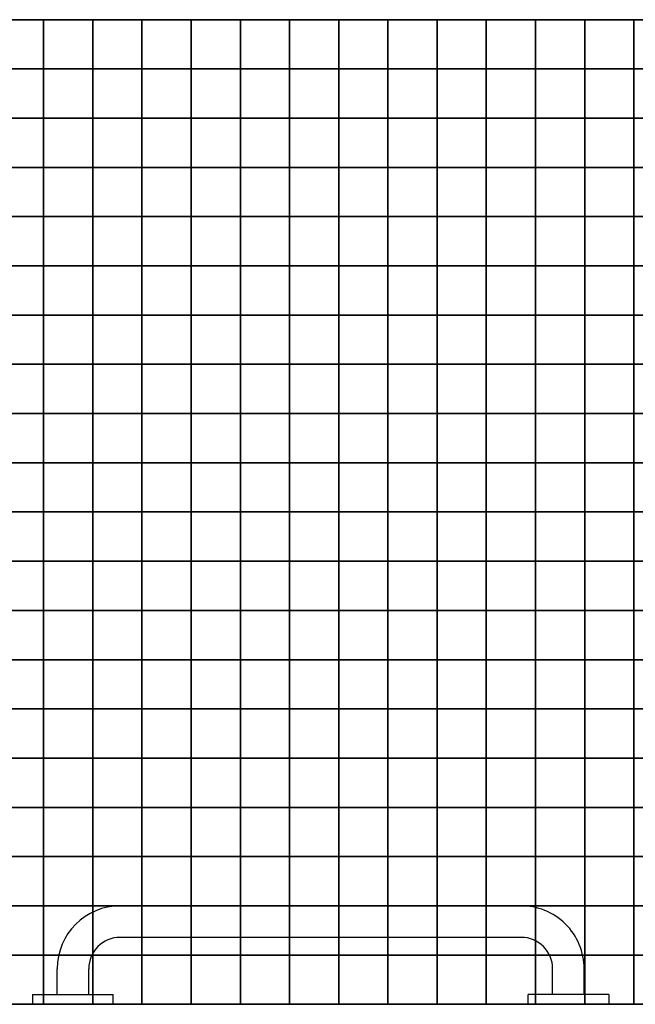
# Model space of a CAD drawing. Header units: millimetres. Extents: x -115474967 to 444143, y -74377 to 241828222.
# Tile 326 of 590: x -130532 to -129907, y 272652 to 273652. Entities that reach past the tile are written whole.
import ezdxf

# ---------------------------------------------------------------- set-up
doc = ezdxf.new("R2010")
doc.units = ezdxf.units.MM
doc.header["$MEASUREMENT"] = 0
for name, color, linetype in [('00-2 Fittings', 8, 'Continuous'), ('00-2 Walls', 4, 'Continuous'), ('00-3 Elev 02', 1, 'Continuous'), ('FITT-SANT', 5, 'Continuous')]:
    doc.layers.add(name, color=color, linetype=linetype)
doc.layers.add('0_cons_01', color=40, linetype='Continuous', lineweight=0, plot=False)

# ---------------------------------------------------------------- blocks, each defined once
blk = doc.blocks.new('1')
at = {"layer": '00-2 Fittings', "color": 9, "true_color": 0xc7c8ca}
for points in [[(-130052.3, 275860.3), (-130052.3, 275810.3), (-130102.3, 275810.3), (-130102.3, 275860.3)], [(-130002.3, 275860.3), (-130002.3, 275810.3), (-130052.3, 275810.3), (-130052.3, 275860.3)], [(-129952.3, 275860.3), (-129952.3, 275810.3), (-130002.3, 275810.3), (-130002.3, 275860.3)], [(-129902.3, 275860.3), (-129902.3, 275810.3), (-129952.3, 275810.3), (-129952.3, 275860.3)], [(-129852.3, 275860.3), (-129852.3, 275810.3), (-129902.3, 275810.3), (-129902.3, 275860.3)], [(-129802.3, 275860.3), (-129802.3, 275810.3), (-129852.3, 275810.3), (-129852.3, 275860.3)], [(-129752.3, 275860.3), (-129752.3, 275810.3), (-129802.3, 275810.3), (-129802.3, 275860.3)], [(-129702.3, 275860.3), (-129702.3, 275810.3), (-129752.3, 275810.3), (-129752.3, 275860.3)], [(-129652.3, 275860.3), (-129652.3, 275810.3), (-129702.3, 275810.3), (-129702.3, 275860.3)], [(-129602.3, 275860.3), (-129602.3, 275810.3), (-129652.3, 275810.3), (-129652.3, 275860.3)], [(-129552.3, 275860.3), (-129552.3, 275810.3), (-129602.3, 275810.3), (-129602.3, 275860.3)], [(-129502.3, 275860.3), (-129502.3, 275810.3), (-129552.3, 275810.3), (-129552.3, 275860.3)], [(-129452.3, 275860.3), (-129452.3, 275810.3), (-129502.3, 275810.3), (-129502.3, 275860.3)], [(-129402.3, 275860.3), (-129402.3, 275810.3), (-129452.3, 275810.3), (-129452.3, 275860.3)], [(-129352.3, 275860.3), (-129352.3, 275810.3), (-129402.3, 275810.3), (-129402.3, 275860.3)], [(-129302.3, 275860.3), (-129302.3, 275810.3), (-129352.3, 275810.3), (-129352.3, 275860.3)], [(-129252.3, 275860.3), (-129252.3, 275810.3), (-129302.3, 275810.3), (-129302.3, 275860.3)], [(-129202.3, 275860.3), (-129202.3, 275810.3), (-129252.3, 275810.3), (-129252.3, 275860.3)], [(-129152.3, 275860.3), (-129152.3, 275810.3), (-129202.3, 275810.3), (-129202.3, 275860.3)], [(-129102.3, 275860.3), (-129102.3, 275810.3), (-129152.3, 275810.3), (-129152.3, 275860.3)], [(-130052.3, 275810.3), (-130052.3, 275760.3), (-130102.3, 275760.3), (-130102.3, 275810.3)], [(-130002.3, 275810.3), (-130002.3, 275760.3), (-130052.3, 275760.3), (-130052.3, 275810.3)], [(-129952.3, 275810.3), (-129952.3, 275760.3), (-130002.3, 275760.3), (-130002.3, 275810.3)], [(-129902.3, 275810.3), (-129902.3, 275760.3), (-129952.3, 275760.3), (-129952.3, 275810.3)], [(-129852.3, 275810.3), (-129852.3, 275760.3), (-129902.3, 275760.3), (-129902.3, 275810.3)], [(-129802.3, 275810.3), (-129802.3, 275760.3), (-129852.3, 275760.3), (-129852.3, 275810.3)], [(-129752.3, 275810.3), (-129752.3, 275760.3), (-129802.3, 275760.3), (-129802.3, 275810.3)], [(-129702.3, 275810.3), (-129702.3, 275760.3), (-129752.3, 275760.3), (-129752.3, 275810.3)], [(-129652.3, 275810.3), (-129652.3, 275760.3), (-129702.3, 275760.3), (-129702.3, 275810.3)], [(-129602.3, 275810.3), (-129602.3, 275760.3), (-129652.3, 275760.3), (-129652.3, 275810.3)], [(-129552.3, 275810.3), (-129552.3, 275760.3), (-129602.3, 275760.3), (-129602.3, 275810.3)], [(-129502.3, 275810.3), (-129502.3, 275760.3), (-129552.3, 275760.3), (-129552.3, 275810.3)], [(-129452.3, 275810.3), (-129452.3, 275760.3), (-129502.3, 275760.3), (-129502.3, 275810.3)], [(-129402.3, 275810.3), (-129402.3, 275760.3), (-129452.3, 275760.3), (-129452.3, 275810.3)], [(-129352.3, 275810.3), (-129352.3, 275760.3), (-129402.3, 275760.3), (-129402.3, 275810.3)], [(-129302.3, 275810.3), (-129302.3, 275760.3), (-129352.3, 275760.3), (-129352.3, 275810.3)], [(-129252.3, 275810.3), (-129252.3, 275760.3), (-129302.3, 275760.3), (-129302.3, 275810.3)], [(-129202.3, 275810.3), (-129202.3, 275760.3), (-129252.3, 275760.3), (-129252.3, 275810.3)], [(-129152.3, 275810.3), (-129152.3, 275760.3), (-129202.3, 275760.3), (-129202.3, 275810.3)], [(-129102.3, 275810.3), (-129102.3, 275760.3), (-129152.3, 275760.3), (-129152.3, 275810.3)], [(-130052.3, 275760.3), (-130052.3, 275710.3), (-130102.3, 275710.3), (-130102.3, 275760.3)], [(-130002.3, 275760.3), (-130002.3, 275710.3), (-130052.3, 275710.3), (-130052.3, 275760.3)], [(-129952.3, 275760.3), (-129952.3, 275710.3), (-130002.3, 275710.3), (-130002.3, 275760.3)], [(-129902.3, 275760.3), (-129902.3, 275710.3), (-129952.3, 275710.3), (-129952.3, 275760.3)], [(-129852.3, 275760.3), (-129852.3, 275710.3), (-129902.3, 275710.3), (-129902.3, 275760.3)], [(-129802.3, 275760.3), (-129802.3, 275710.3), (-129852.3, 275710.3), (-129852.3, 275760.3)], [(-129752.3, 275760.3), (-129752.3, 275710.3), (-129802.3, 275710.3), (-129802.3, 275760.3)], [(-129702.3, 275760.3), (-129702.3, 275710.3), (-129752.3, 275710.3), (-129752.3, 275760.3)], [(-129652.3, 275760.3), (-129652.3, 275710.3), (-129702.3, 275710.3), (-129702.3, 275760.3)], [(-129602.3, 275760.3), (-129602.3, 275710.3), (-129652.3, 275710.3), (-129652.3, 275760.3)], [(-129552.3, 275760.3), (-129552.3, 275710.3), (-129602.3, 275710.3), (-129602.3, 275760.3)], [(-129502.3, 275760.3), (-129502.3, 275710.3), (-129552.3, 275710.3), (-129552.3, 275760.3)], [(-129452.3, 275760.3), (-129452.3, 275710.3), (-129502.3, 275710.3), (-129502.3, 275760.3)], [(-129402.3, 275760.3), (-129402.3, 275710.3), (-129452.3, 275710.3), (-129452.3, 275760.3)], [(-129352.3, 275760.3), (-129352.3, 275710.3), (-129402.3, 275710.3), (-129402.3, 275760.3)], [(-129302.3, 275760.3), (-129302.3, 275710.3), (-129352.3, 275710.3), (-129352.3, 275760.3)], [(-129252.3, 275760.3), (-129252.3, 275710.3), (-129302.3, 275710.3), (-129302.3, 275760.3)], [(-129202.3, 275760.3), (-129202.3, 275710.3), (-129252.3, 275710.3), (-129252.3, 275760.3)], [(-129152.3, 275760.3), (-129152.3, 275710.3), (-129202.3, 275710.3), (-129202.3, 275760.3)], [(-129102.3, 275760.3), (-129102.3, 275710.3), (-129152.3, 275710.3), (-129152.3, 275760.3)], [(-130052.3, 275710.3), (-130052.3, 275660.3), (-130102.3, 275660.3), (-130102.3, 275710.3)], [(-130002.3, 275710.3), (-130002.3, 275660.3), (-130052.3, 275660.3), (-130052.3, 275710.3)], [(-129952.3, 275710.3), (-129952.3, 275660.3), (-130002.3, 275660.3), (-130002.3, 275710.3)], [(-129902.3, 275710.3), (-129902.3, 275660.3), (-129952.3, 275660.3), (-129952.3, 275710.3)], [(-129852.3, 275710.3), (-129852.3, 275660.3), (-129902.3, 275660.3), (-129902.3, 275710.3)], [(-129802.3, 275710.3), (-129802.3, 275660.3), (-129852.3, 275660.3), (-129852.3, 275710.3)], [(-129752.3, 275710.3), (-129752.3, 275660.3), (-129802.3, 275660.3), (-129802.3, 275710.3)], [(-129702.3, 275710.3), (-129702.3, 275660.3), (-129752.3, 275660.3), (-129752.3, 275710.3)], [(-129652.3, 275710.3), (-129652.3, 275660.3), (-129702.3, 275660.3), (-129702.3, 275710.3)], [(-129602.3, 275710.3), (-129602.3, 275660.3), (-129652.3, 275660.3), (-129652.3, 275710.3)], [(-129552.3, 275710.3), (-129552.3, 275660.3), (-129602.3, 275660.3), (-129602.3, 275710.3)], [(-129502.3, 275710.3), (-129502.3, 275660.3), (-129552.3, 275660.3), (-129552.3, 275710.3)], [(-129452.3, 275710.3), (-129452.3, 275660.3), (-129502.3, 275660.3), (-129502.3, 275710.3)], [(-129402.3, 275710.3), (-129402.3, 275660.3), (-129452.3, 275660.3), (-129452.3, 275710.3)], [(-129352.3, 275710.3), (-129352.3, 275660.3), (-129402.3, 275660.3), (-129402.3, 275710.3)], [(-129302.3, 275710.3), (-129302.3, 275660.3), (-129352.3, 275660.3), (-129352.3, 275710.3)], [(-129252.3, 275710.3), (-129252.3, 275660.3), (-129302.3, 275660.3), (-129302.3, 275710.3)], [(-129202.3, 275710.3), (-129202.3, 275660.3), (-129252.3, 275660.3), (-129252.3, 275710.3)], [(-129152.3, 275710.3), (-129152.3, 275660.3), (-129202.3, 275660.3), (-129202.3, 275710.3)], [(-129102.3, 275710.3), (-129102.3, 275660.3), (-129152.3, 275660.3), (-129152.3, 275710.3)], [(-130052.3, 275660.3), (-130052.3, 275610.3), (-130102.3, 275610.3), (-130102.3, 275660.3)], [(-130002.3, 275660.3), (-130002.3, 275610.3), (-130052.3, 275610.3), (-130052.3, 275660.3)], [(-129952.3, 275660.3), (-129952.3, 275610.3), (-130002.3, 275610.3), (-130002.3, 275660.3)], [(-129902.3, 275660.3), (-129902.3, 275610.3), (-129952.3, 275610.3), (-129952.3, 275660.3)], [(-129852.3, 275660.3), (-129852.3, 275610.3), (-129902.3, 275610.3), (-129902.3, 275660.3)], [(-129802.3, 275660.3), (-129802.3, 275610.3), (-129852.3, 275610.3), (-129852.3, 275660.3)], [(-129752.3, 275660.3), (-129752.3, 275610.3), (-129802.3, 275610.3), (-129802.3, 275660.3)], [(-129702.3, 275660.3), (-129702.3, 275610.3), (-129752.3, 275610.3), (-129752.3, 275660.3)], [(-129652.3, 275660.3), (-129652.3, 275610.3), (-129702.3, 275610.3), (-129702.3, 275660.3)], [(-129602.3, 275660.3), (-129602.3, 275610.3), (-129652.3, 275610.3), (-129652.3, 275660.3)], [(-129552.3, 275660.3), (-129552.3, 275610.3), (-129602.3, 275610.3), (-129602.3, 275660.3)], [(-129502.3, 275660.3), (-129502.3, 275610.3), (-129552.3, 275610.3), (-129552.3, 275660.3)], [(-129452.3, 275660.3), (-129452.3, 275610.3), (-129502.3, 275610.3), (-129502.3, 275660.3)], [(-129402.3, 275660.3), (-129402.3, 275610.3), (-129452.3, 275610.3), (-129452.3, 275660.3)], [(-129352.3, 275660.3), (-129352.3, 275610.3), (-129402.3, 275610.3), (-129402.3, 275660.3)], [(-129302.3, 275660.3), (-129302.3, 275610.3), (-129352.3, 275610.3), (-129352.3, 275660.3)], [(-129252.3, 275660.3), (-129252.3, 275610.3), (-129302.3, 275610.3), (-129302.3, 275660.3)], [(-129202.3, 275660.3), (-129202.3, 275610.3), (-129252.3, 275610.3), (-129252.3, 275660.3)], [(-129152.3, 275660.3), (-129152.3, 275610.3), (-129202.3, 275610.3), (-129202.3, 275660.3)], [(-129102.3, 275660.3), (-129102.3, 275610.3), (-129152.3, 275610.3), (-129152.3, 275660.3)], [(-130052.3, 275610.3), (-130052.3, 275560.3), (-130102.3, 275560.3), (-130102.3, 275610.3)], [(-130002.3, 275610.3), (-130002.3, 275560.3), (-130052.3, 275560.3), (-130052.3, 275610.3)], [(-129952.3, 275610.3), (-129952.3, 275560.3), (-130002.3, 275560.3), (-130002.3, 275610.3)], [(-129902.3, 275610.3), (-129902.3, 275560.3), (-129952.3, 275560.3), (-129952.3, 275610.3)], [(-129852.3, 275610.3), (-129852.3, 275560.3), (-129902.3, 275560.3), (-129902.3, 275610.3)], [(-129802.3, 275610.3), (-129802.3, 275560.3), (-129852.3, 275560.3), (-129852.3, 275610.3)], [(-129752.3, 275610.3), (-129752.3, 275560.3), (-129802.3, 275560.3), (-129802.3, 275610.3)], [(-129702.3, 275610.3), (-129702.3, 275560.3), (-129752.3, 275560.3), (-129752.3, 275610.3)], [(-129652.3, 275610.3), (-129652.3, 275560.3), (-129702.3, 275560.3), (-129702.3, 275610.3)], [(-129602.3, 275610.3), (-129602.3, 275560.3), (-129652.3, 275560.3), (-129652.3, 275610.3)], [(-129552.3, 275610.3), (-129552.3, 275560.3), (-129602.3, 275560.3), (-129602.3, 275610.3)], [(-129502.3, 275610.3), (-129502.3, 275560.3), (-129552.3, 275560.3), (-129552.3, 275610.3)], [(-129452.3, 275610.3), (-129452.3, 275560.3), (-129502.3, 275560.3), (-129502.3, 275610.3)], [(-129402.3, 275610.3), (-129402.3, 275560.3), (-129452.3, 275560.3), (-129452.3, 275610.3)], [(-129352.3, 275610.3), (-129352.3, 275560.3), (-129402.3, 275560.3), (-129402.3, 275610.3)], [(-129302.3, 275610.3), (-129302.3, 275560.3), (-129352.3, 275560.3), (-129352.3, 275610.3)], [(-129252.3, 275610.3), (-129252.3, 275560.3), (-129302.3, 275560.3), (-129302.3, 275610.3)], [(-129202.3, 275610.3), (-129202.3, 275560.3), (-129252.3, 275560.3), (-129252.3, 275610.3)], [(-129152.3, 275610.3), (-129152.3, 275560.3), (-129202.3, 275560.3), (-129202.3, 275610.3)], [(-129102.3, 275610.3), (-129102.3, 275560.3), (-129152.3, 275560.3), (-129152.3, 275610.3)], [(-130052.3, 275560.3), (-130052.3, 275510.3), (-130102.3, 275510.3), (-130102.3, 275560.3)], [(-130002.3, 275560.3), (-130002.3, 275510.3), (-130052.3, 275510.3), (-130052.3, 275560.3)], [(-129952.3, 275560.3), (-129952.3, 275510.3), (-130002.3, 275510.3), (-130002.3, 275560.3)], [(-129902.3, 275560.3), (-129902.3, 275510.3), (-129952.3, 275510.3), (-129952.3, 275560.3)], [(-129852.3, 275560.3), (-129852.3, 275510.3), (-129902.3, 275510.3), (-129902.3, 275560.3)], [(-129802.3, 275560.3), (-129802.3, 275510.3), (-129852.3, 275510.3), (-129852.3, 275560.3)], [(-129752.3, 275560.3), (-129752.3, 275510.3), (-129802.3, 275510.3), (-129802.3, 275560.3)], [(-129702.3, 275560.3), (-129702.3, 275510.3), (-129752.3, 275510.3), (-129752.3, 275560.3)], [(-129652.3, 275560.3), (-129652.3, 275510.3), (-129702.3, 275510.3), (-129702.3, 275560.3)], [(-129602.3, 275560.3), (-129602.3, 275510.3), (-129652.3, 275510.3), (-129652.3, 275560.3)], [(-129552.3, 275560.3), (-129552.3, 275510.3), (-129602.3, 275510.3), (-129602.3, 275560.3)], [(-129502.3, 275560.3), (-129502.3, 275510.3), (-129552.3, 275510.3), (-129552.3, 275560.3)], [(-129452.3, 275560.3), (-129452.3, 275510.3), (-129502.3, 275510.3), (-129502.3, 275560.3)], [(-129402.3, 275560.3), (-129402.3, 275510.3), (-129452.3, 275510.3), (-129452.3, 275560.3)], [(-129352.3, 275560.3), (-129352.3, 275510.3), (-129402.3, 275510.3), (-129402.3, 275560.3)], [(-129302.3, 275560.3), (-129302.3, 275510.3), (-129352.3, 275510.3), (-129352.3, 275560.3)], [(-129252.3, 275560.3), (-129252.3, 275510.3), (-129302.3, 275510.3), (-129302.3, 275560.3)], [(-129202.3, 275560.3), (-129202.3, 275510.3), (-129252.3, 275510.3), (-129252.3, 275560.3)], [(-129152.3, 275560.3), (-129152.3, 275510.3), (-129202.3, 275510.3), (-129202.3, 275560.3)], [(-129102.3, 275560.3), (-129102.3, 275510.3), (-129152.3, 275510.3), (-129152.3, 275560.3)], [(-130052.3, 275510.3), (-130052.3, 275460.3), (-130102.3, 275460.3), (-130102.3, 275510.3)], [(-130002.3, 275510.3), (-130002.3, 275460.3), (-130052.3, 275460.3), (-130052.3, 275510.3)], [(-129952.3, 275510.3), (-129952.3, 275460.3), (-130002.3, 275460.3), (-130002.3, 275510.3)], [(-129902.3, 275510.3), (-129902.3, 275460.3), (-129952.3, 275460.3), (-129952.3, 275510.3)], [(-129852.3, 275510.3), (-129852.3, 275460.3), (-129902.3, 275460.3), (-129902.3, 275510.3)], [(-129802.3, 275510.3), (-129802.3, 275460.3), (-129852.3, 275460.3), (-129852.3, 275510.3)], [(-129752.3, 275510.3), (-129752.3, 275460.3), (-129802.3, 275460.3), (-129802.3, 275510.3)], [(-129702.3, 275510.3), (-129702.3, 275460.3), (-129752.3, 275460.3), (-129752.3, 275510.3)], [(-129652.3, 275510.3), (-129652.3, 275460.3), (-129702.3, 275460.3), (-129702.3, 275510.3)], [(-129602.3, 275510.3), (-129602.3, 275460.3), (-129652.3, 275460.3), (-129652.3, 275510.3)], [(-129552.3, 275510.3), (-129552.3, 275460.3), (-129602.3, 275460.3), (-129602.3, 275510.3)], [(-129502.3, 275510.3), (-129502.3, 275460.3), (-129552.3, 275460.3), (-129552.3, 275510.3)], [(-129452.3, 275510.3), (-129452.3, 275460.3), (-129502.3, 275460.3), (-129502.3, 275510.3)], [(-129402.3, 275510.3), (-129402.3, 275460.3), (-129452.3, 275460.3), (-129452.3, 275510.3)], [(-129352.3, 275510.3), (-129352.3, 275460.3), (-129402.3, 275460.3), (-129402.3, 275510.3)], [(-129302.3, 275510.3), (-129302.3, 275460.3), (-129352.3, 275460.3), (-129352.3, 275510.3)], [(-129252.3, 275510.3), (-129252.3, 275460.3), (-129302.3, 275460.3), (-129302.3, 275510.3)], [(-129202.3, 275510.3), (-129202.3, 275460.3), (-129252.3, 275460.3), (-129252.3, 275510.3)], [(-129152.3, 275510.3), (-129152.3, 275460.3), (-129202.3, 275460.3), (-129202.3, 275510.3)], [(-129102.3, 275510.3), (-129102.3, 275460.3), (-129152.3, 275460.3), (-129152.3, 275510.3)], [(-130052.3, 275460.3), (-130052.3, 275410.3), (-130102.3, 275410.3), (-130102.3, 275460.3)], [(-130002.3, 275460.3), (-130002.3, 275410.3), (-130052.3, 275410.3), (-130052.3, 275460.3)], [(-129952.3, 275460.3), (-129952.3, 275410.3), (-130002.3, 275410.3), (-130002.3, 275460.3)], [(-129902.3, 275460.3), (-129902.3, 275410.3), (-129952.3, 275410.3), (-129952.3, 275460.3)], [(-129852.3, 275460.3), (-129852.3, 275410.3), (-129902.3, 275410.3), (-129902.3, 275460.3)], [(-129802.3, 275460.3), (-129802.3, 275410.3), (-129852.3, 275410.3), (-129852.3, 275460.3)], [(-129752.3, 275460.3), (-129752.3, 275410.3), (-129802.3, 275410.3), (-129802.3, 275460.3)], [(-129702.3, 275460.3), (-129702.3, 275410.3), (-129752.3, 275410.3), (-129752.3, 275460.3)], [(-129652.3, 275460.3), (-129652.3, 275410.3), (-129702.3, 275410.3), (-129702.3, 275460.3)], [(-129602.3, 275460.3), (-129602.3, 275410.3), (-129652.3, 275410.3), (-129652.3, 275460.3)], [(-129552.3, 275460.3), (-129552.3, 275410.3), (-129602.3, 275410.3), (-129602.3, 275460.3)], [(-129502.3, 275460.3), (-129502.3, 275410.3), (-129552.3, 275410.3), (-129552.3, 275460.3)], [(-129452.3, 275460.3), (-129452.3, 275410.3), (-129502.3, 275410.3), (-129502.3, 275460.3)], [(-129402.3, 275460.3), (-129402.3, 275410.3), (-129452.3, 275410.3), (-129452.3, 275460.3)], [(-129352.3, 275460.3), (-129352.3, 275410.3), (-129402.3, 275410.3), (-129402.3, 275460.3)], [(-129302.3, 275460.3), (-129302.3, 275410.3), (-129352.3, 275410.3), (-129352.3, 275460.3)], [(-129252.3, 275460.3), (-129252.3, 275410.3), (-129302.3, 275410.3), (-129302.3, 275460.3)], [(-129202.3, 275460.3), (-129202.3, 275410.3), (-129252.3, 275410.3), (-129252.3, 275460.3)], [(-129152.3, 275460.3), (-129152.3, 275410.3), (-129202.3, 275410.3), (-129202.3, 275460.3)], [(-129102.3, 275460.3), (-129102.3, 275410.3), (-129152.3, 275410.3), (-129152.3, 275460.3)], [(-130052.3, 275410.3), (-130052.3, 275360.3), (-130102.3, 275360.3), (-130102.3, 275410.3)], [(-130002.3, 275410.3), (-130002.3, 275360.3), (-130052.3, 275360.3), (-130052.3, 275410.3)], [(-129952.3, 275410.3), (-129952.3, 275360.3), (-130002.3, 275360.3), (-130002.3, 275410.3)], [(-129902.3, 275410.3), (-129902.3, 275360.3), (-129952.3, 275360.3), (-129952.3, 275410.3)], [(-129852.3, 275410.3), (-129852.3, 275360.3), (-129902.3, 275360.3), (-129902.3, 275410.3)], [(-129802.3, 275410.3), (-129802.3, 275360.3), (-129852.3, 275360.3), (-129852.3, 275410.3)], [(-129752.3, 275410.3), (-129752.3, 275360.3), (-129802.3, 275360.3), (-129802.3, 275410.3)], [(-129702.3, 275410.3), (-129702.3, 275360.3), (-129752.3, 275360.3), (-129752.3, 275410.3)], [(-129652.3, 275410.3), (-129652.3, 275360.3), (-129702.3, 275360.3), (-129702.3, 275410.3)], [(-129602.3, 275410.3), (-129602.3, 275360.3), (-129652.3, 275360.3), (-129652.3, 275410.3)], [(-129552.3, 275410.3), (-129552.3, 275360.3), (-129602.3, 275360.3), (-129602.3, 275410.3)], [(-129502.3, 275410.3), (-129502.3, 275360.3), (-129552.3, 275360.3), (-129552.3, 275410.3)], [(-129452.3, 275410.3), (-129452.3, 275360.3), (-129502.3, 275360.3), (-129502.3, 275410.3)], [(-129402.3, 275410.3), (-129402.3, 275360.3), (-129452.3, 275360.3), (-129452.3, 275410.3)], [(-129352.3, 275410.3), (-129352.3, 275360.3), (-129402.3, 275360.3), (-129402.3, 275410.3)], [(-129302.3, 275410.3), (-129302.3, 275360.3), (-129352.3, 275360.3), (-129352.3, 275410.3)], [(-129252.3, 275410.3), (-129252.3, 275360.3), (-129302.3, 275360.3), (-129302.3, 275410.3)], [(-129202.3, 275410.3), (-129202.3, 275360.3), (-129252.3, 275360.3), (-129252.3, 275410.3)], [(-129152.3, 275410.3), (-129152.3, 275360.3), (-129202.3, 275360.3), (-129202.3, 275410.3)], [(-129102.3, 275410.3), (-129102.3, 275360.3), (-129152.3, 275360.3), (-129152.3, 275410.3)], [(-130052.3, 275360.3), (-130052.3, 275310.3), (-130102.3, 275310.3), (-130102.3, 275360.3)], [(-130002.3, 275360.3), (-130002.3, 275310.3), (-130052.3, 275310.3), (-130052.3, 275360.3)], [(-129952.3, 275360.3), (-129952.3, 275310.3), (-130002.3, 275310.3), (-130002.3, 275360.3)], [(-129902.3, 275360.3), (-129902.3, 275310.3), (-129952.3, 275310.3), (-129952.3, 275360.3)], [(-129852.3, 275360.3), (-129852.3, 275310.3), (-129902.3, 275310.3), (-129902.3, 275360.3)], [(-129802.3, 275360.3), (-129802.3, 275310.3), (-129852.3, 275310.3), (-129852.3, 275360.3)], [(-129752.3, 275360.3), (-129752.3, 275310.3), (-129802.3, 275310.3), (-129802.3, 275360.3)], [(-129702.3, 275360.3), (-129702.3, 275310.3), (-129752.3, 275310.3), (-129752.3, 275360.3)], [(-129652.3, 275360.3), (-129652.3, 275310.3), (-129702.3, 275310.3), (-129702.3, 275360.3)], [(-129602.3, 275360.3), (-129602.3, 275310.3), (-129652.3, 275310.3), (-129652.3, 275360.3)], [(-129552.3, 275360.3), (-129552.3, 275310.3), (-129602.3, 275310.3), (-129602.3, 275360.3)], [(-129502.3, 275360.3), (-129502.3, 275310.3), (-129552.3, 275310.3), (-129552.3, 275360.3)], [(-129452.3, 275360.3), (-129452.3, 275310.3), (-129502.3, 275310.3), (-129502.3, 275360.3)], [(-129402.3, 275360.3), (-129402.3, 275310.3), (-129452.3, 275310.3), (-129452.3, 275360.3)], [(-129352.3, 275360.3), (-129352.3, 275310.3), (-129402.3, 275310.3), (-129402.3, 275360.3)], [(-129302.3, 275360.3), (-129302.3, 275310.3), (-129352.3, 275310.3), (-129352.3, 275360.3)], [(-129252.3, 275360.3), (-129252.3, 275310.3), (-129302.3, 275310.3), (-129302.3, 275360.3)], [(-129202.3, 275360.3), (-129202.3, 275310.3), (-129252.3, 275310.3), (-129252.3, 275360.3)], [(-129152.3, 275360.3), (-129152.3, 275310.3), (-129202.3, 275310.3), (-129202.3, 275360.3)], [(-129102.3, 275360.3), (-129102.3, 275310.3), (-129152.3, 275310.3), (-129152.3, 275360.3)], [(-130052.3, 275310.3), (-130052.3, 275260.3), (-130102.3, 275260.3), (-130102.3, 275310.3)], [(-130002.3, 275310.3), (-130002.3, 275260.3), (-130052.3, 275260.3), (-130052.3, 275310.3)], [(-129952.3, 275310.3), (-129952.3, 275260.3), (-130002.3, 275260.3), (-130002.3, 275310.3)], [(-129902.3, 275310.3), (-129902.3, 275260.3), (-129952.3, 275260.3), (-129952.3, 275310.3)], [(-129852.3, 275310.3), (-129852.3, 275260.3), (-129902.3, 275260.3), (-129902.3, 275310.3)], [(-129802.3, 275310.3), (-129802.3, 275260.3), (-129852.3, 275260.3), (-129852.3, 275310.3)], [(-129752.3, 275310.3), (-129752.3, 275260.3), (-129802.3, 275260.3), (-129802.3, 275310.3)], [(-129702.3, 275310.3), (-129702.3, 275260.3), (-129752.3, 275260.3), (-129752.3, 275310.3)], [(-129652.3, 275310.3), (-129652.3, 275260.3), (-129702.3, 275260.3), (-129702.3, 275310.3)], [(-129602.3, 275310.3), (-129602.3, 275260.3), (-129652.3, 275260.3), (-129652.3, 275310.3)], [(-129552.3, 275310.3), (-129552.3, 275260.3), (-129602.3, 275260.3), (-129602.3, 275310.3)], [(-129502.3, 275310.3), (-129502.3, 275260.3), (-129552.3, 275260.3), (-129552.3, 275310.3)], [(-129452.3, 275310.3), (-129452.3, 275260.3), (-129502.3, 275260.3), (-129502.3, 275310.3)], [(-129402.3, 275310.3), (-129402.3, 275260.3), (-129452.3, 275260.3), (-129452.3, 275310.3)], [(-129352.3, 275310.3), (-129352.3, 275260.3), (-129402.3, 275260.3), (-129402.3, 275310.3)], [(-129302.3, 275310.3), (-129302.3, 275260.3), (-129352.3, 275260.3), (-129352.3, 275310.3)], [(-129252.3, 275310.3), (-129252.3, 275260.3), (-129302.3, 275260.3), (-129302.3, 275310.3)], [(-129202.3, 275310.3), (-129202.3, 275260.3), (-129252.3, 275260.3), (-129252.3, 275310.3)], [(-129152.3, 275310.3), (-129152.3, 275260.3), (-129202.3, 275260.3), (-129202.3, 275310.3)], [(-129102.3, 275310.3), (-129102.3, 275260.3), (-129152.3, 275260.3), (-129152.3, 275310.3)], [(-130052.3, 275260.3), (-130052.3, 275210.3), (-130102.3, 275210.3), (-130102.3, 275260.3)], [(-130002.3, 275260.3), (-130002.3, 275210.3), (-130052.3, 275210.3), (-130052.3, 275260.3)], [(-129952.3, 275260.3), (-129952.3, 275210.3), (-130002.3, 275210.3), (-130002.3, 275260.3)], [(-129902.3, 275260.3), (-129902.3, 275210.3), (-129952.3, 275210.3), (-129952.3, 275260.3)], [(-129852.3, 275260.3), (-129852.3, 275210.3), (-129902.3, 275210.3), (-129902.3, 275260.3)], [(-129802.3, 275260.3), (-129802.3, 275210.3), (-129852.3, 275210.3), (-129852.3, 275260.3)], [(-129752.3, 275260.3), (-129752.3, 275210.3), (-129802.3, 275210.3), (-129802.3, 275260.3)], [(-129702.3, 275260.3), (-129702.3, 275210.3), (-129752.3, 275210.3), (-129752.3, 275260.3)], [(-129652.3, 275260.3), (-129652.3, 275210.3), (-129702.3, 275210.3), (-129702.3, 275260.3)], [(-129602.3, 275260.3), (-129602.3, 275210.3), (-129652.3, 275210.3), (-129652.3, 275260.3)], [(-129552.3, 275260.3), (-129552.3, 275210.3), (-129602.3, 275210.3), (-129602.3, 275260.3)], [(-129502.3, 275260.3), (-129502.3, 275210.3), (-129552.3, 275210.3), (-129552.3, 275260.3)], [(-129452.3, 275260.3), (-129452.3, 275210.3), (-129502.3, 275210.3), (-129502.3, 275260.3)], [(-129402.3, 275260.3), (-129402.3, 275210.3), (-129452.3, 275210.3), (-129452.3, 275260.3)], [(-129352.3, 275260.3), (-129352.3, 275210.3), (-129402.3, 275210.3), (-129402.3, 275260.3)], [(-129302.3, 275260.3), (-129302.3, 275210.3), (-129352.3, 275210.3), (-129352.3, 275260.3)], [(-129252.3, 275260.3), (-129252.3, 275210.3), (-129302.3, 275210.3), (-129302.3, 275260.3)], [(-129202.3, 275260.3), (-129202.3, 275210.3), (-129252.3, 275210.3), (-129252.3, 275260.3)], [(-129152.3, 275260.3), (-129152.3, 275210.3), (-129202.3, 275210.3), (-129202.3, 275260.3)], [(-129102.3, 275260.3), (-129102.3, 275210.3), (-129152.3, 275210.3), (-129152.3, 275260.3)], [(-130052.3, 275210.3), (-130052.3, 275160.3), (-130102.3, 275160.3), (-130102.3, 275210.3)], [(-130002.3, 275210.3), (-130002.3, 275160.3), (-130052.3, 275160.3), (-130052.3, 275210.3)], [(-129952.3, 275210.3), (-129952.3, 275160.3), (-130002.3, 275160.3), (-130002.3, 275210.3)], [(-129902.3, 275210.3), (-129902.3, 275160.3), (-129952.3, 275160.3), (-129952.3, 275210.3)], [(-129852.3, 275210.3), (-129852.3, 275160.3), (-129902.3, 275160.3), (-129902.3, 275210.3)], [(-129802.3, 275210.3), (-129802.3, 275160.3), (-129852.3, 275160.3), (-129852.3, 275210.3)], [(-129752.3, 275210.3), (-129752.3, 275160.3), (-129802.3, 275160.3), (-129802.3, 275210.3)], [(-129702.3, 275210.3), (-129702.3, 275160.3), (-129752.3, 275160.3), (-129752.3, 275210.3)], [(-129652.3, 275210.3), (-129652.3, 275160.3), (-129702.3, 275160.3), (-129702.3, 275210.3)], [(-129602.3, 275210.3), (-129602.3, 275160.3), (-129652.3, 275160.3), (-129652.3, 275210.3)], [(-129552.3, 275210.3), (-129552.3, 275160.3), (-129602.3, 275160.3), (-129602.3, 275210.3)], [(-129502.3, 275210.3), (-129502.3, 275160.3), (-129552.3, 275160.3), (-129552.3, 275210.3)], [(-129452.3, 275210.3), (-129452.3, 275160.3), (-129502.3, 275160.3), (-129502.3, 275210.3)], [(-129402.3, 275210.3), (-129402.3, 275160.3), (-129452.3, 275160.3), (-129452.3, 275210.3)], [(-129352.3, 275210.3), (-129352.3, 275160.3), (-129402.3, 275160.3), (-129402.3, 275210.3)], [(-129302.3, 275210.3), (-129302.3, 275160.3), (-129352.3, 275160.3), (-129352.3, 275210.3)], [(-129252.3, 275210.3), (-129252.3, 275160.3), (-129302.3, 275160.3), (-129302.3, 275210.3)], [(-129202.3, 275210.3), (-129202.3, 275160.3), (-129252.3, 275160.3), (-129252.3, 275210.3)], [(-129152.3, 275210.3), (-129152.3, 275160.3), (-129202.3, 275160.3), (-129202.3, 275210.3)], [(-129102.3, 275210.3), (-129102.3, 275160.3), (-129152.3, 275160.3), (-129152.3, 275210.3)]]:
    blk.add_lwpolyline(points, close=True, dxfattribs=at)
at = {"layer": '00-2 Walls'}
blk.add_line((-129102.3, 276760.3), (-129102.3, 274560.3), dxfattribs=at)
blk.add_lwpolyline([(-129102.3, 276758.4), (-129102.3, 274558.4)], dxfattribs=at)
at = {"layer": '00-3 Elev 02'}
for points in [[(-130052.3, 275810.3), (-130052.3, 276110.3), (-130102.3, 276110.3), (-130102.3, 275810.3)], [(-129752.3, 275810.3), (-129752.3, 276110.3), (-130052.3, 276110.3), (-130052.3, 275810.3)], [(-129452.3, 275810.3), (-129452.3, 276110.3), (-129752.3, 276110.3), (-129752.3, 275810.3)], [(-129152.3, 275810.3), (-129152.3, 276110.3), (-129452.3, 276110.3), (-129452.3, 275810.3)], [(-129102.3, 275810.3), (-129102.3, 276110.3), (-129152.3, 276110.3), (-129152.3, 275810.3)], [(-130052.3, 275510.3), (-130052.3, 275810.3), (-130102.3, 275810.3), (-130102.3, 275510.3)], [(-129752.3, 275510.3), (-129752.3, 275810.3), (-130052.3, 275810.3), (-130052.3, 275510.3)], [(-129452.3, 275510.3), (-129452.3, 275810.3), (-129752.3, 275810.3), (-129752.3, 275510.3)], [(-129152.3, 275510.3), (-129152.3, 275810.3), (-129452.3, 275810.3), (-129452.3, 275510.3)], [(-129102.3, 275510.3), (-129102.3, 275810.3), (-129152.3, 275810.3), (-129152.3, 275510.3)], [(-130052.3, 275210.3), (-130052.3, 275510.3), (-130102.3, 275510.3), (-130102.3, 275210.3)], [(-129752.3, 275210.3), (-129752.3, 275510.3), (-130052.3, 275510.3), (-130052.3, 275210.3)], [(-129452.3, 275210.3), (-129452.3, 275510.3), (-129752.3, 275510.3), (-129752.3, 275210.3)], [(-129152.3, 275210.3), (-129152.3, 275510.3), (-129452.3, 275510.3), (-129452.3, 275210.3)], [(-129102.3, 275210.3), (-129102.3, 275510.3), (-129152.3, 275510.3), (-129152.3, 275210.3)], [(-130052.3, 274910.3), (-130052.3, 275210.3), (-130102.3, 275210.3), (-130102.3, 274910.3)], [(-129752.3, 274910.3), (-129752.3, 275210.3), (-130052.3, 275210.3), (-130052.3, 274910.3)], [(-129452.3, 274910.3), (-129452.3, 275210.3), (-129752.3, 275210.3), (-129752.3, 274910.3)], [(-129152.3, 274910.3), (-129152.3, 275210.3), (-129452.3, 275210.3), (-129452.3, 274910.3)], [(-129102.3, 274910.3), (-129102.3, 275210.3), (-129152.3, 275210.3), (-129152.3, 274910.3)]]:
    blk.add_lwpolyline(points, close=True, dxfattribs=at)
at = {"layer": 'FITT-SANT', "color": 4}
for p, q in [((-129112.3, 275784.7), (-129102.3, 275784.7)), ((-129112.3, 275784.7), (-129112.3, 275702.7)), ((-129102.3, 275702.7), (-129102.3, 275784.7)), ((-129112.3, 275759.7), (-129138.3, 275759.7)), ((-129112.3, 275727.7), (-129138.3, 275727.7)), ((-129102.3, 275702.7), (-129112.3, 275702.7)), ((-129202.3, 275694.9), (-129202.3, 275288.2)), ((-129170.3, 275695.7), (-129170.3, 275288.2)), ((-129102.3, 275281.2), (-129112.3, 275281.2)), ((-129112.3, 275199.2), (-129112.3, 275281.2)), ((-129102.3, 275199.2), (-129102.3, 275281.2)), ((-129112.3, 275256.2), (-129138.3, 275256.2)), ((-129112.3, 275224.2), (-129138.3, 275224.2)), ((-129112.3, 275199.2), (-129102.3, 275199.2))]:
    blk.add_line(p, q, dxfattribs=at)
for centre, radius, start, end in [((-129138.3, 275695.7), 64, 90, 180.6734), ((-129138.3, 275695.7), 32, 90, 180), ((-129138.3, 275288.2), 64, 180, 270), ((-129138.3, 275288.2), 32, 180, 270)]:
    blk.add_arc(centre, radius, start, end, dxfattribs=at)

msp = doc.modelspace()

# ---------------------------------------------------------------- block references
at = {"layer": '0_cons_01', "rotation": 270}
msp.add_blockref('1', (-405718.38371, 143549.44263), dxfattribs=at)

doc.saveas('drawing.dxf')
